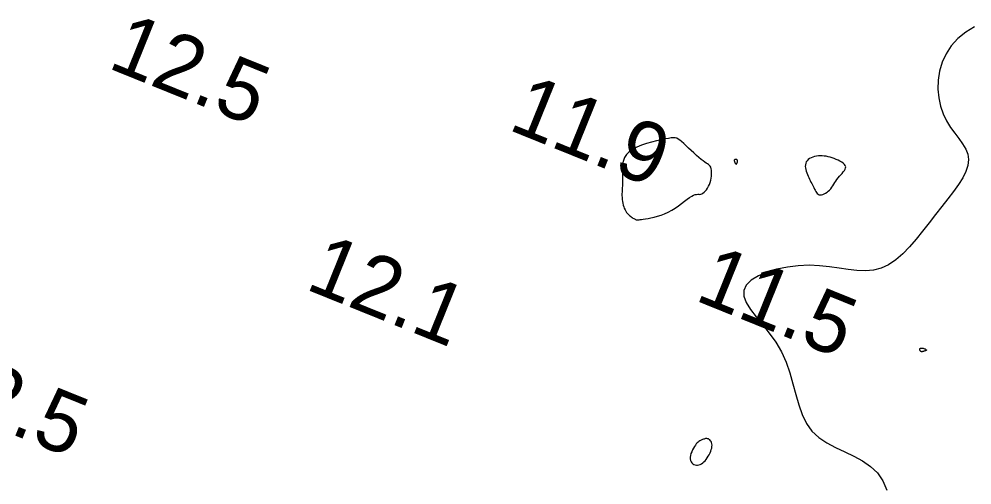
# Model space of a CAD drawing. Extents: x 3040093 to 3056816, y 408076 to 509144.
# Drawn here: x 3044379 to 3044457.6, y 440470.9 to 440509.3 of the extents above; entities that cross this region are included whole.
import ezdxf

# ---------------------------------------------------------------- set-up
doc = ezdxf.new("R2010")
doc.units = 0
doc.layers.add('V-CHAN-CONT-EL12-1112', color=7, linetype='Continuous')
doc.layers.add('V-TOPO-SOUN-0810', color=7, linetype='Continuous')

msp = doc.modelspace()

# ---------------------------------------------------------------- linework, layer by layer
at = {"layer": 'V-CHAN-CONT-EL12-1112'}
msp.add_lwpolyline([(3044457.806, 440508.69), (3044457.088, 440508.247), (3044456.445, 440507.723), (3044455.899, 440507.128), (3044455.466, 440506.472), (3044455.146, 440505.77), (3044454.932, 440505.039), (3044454.818, 440504.294), (3044454.796, 440503.552), (3044454.861, 440502.828), (3044455.007, 440502.139), (3044455.227, 440501.499), (3044455.512, 440500.921), (3044455.84, 440500.397), (3044456.186, 440499.916), (3044456.526, 440499.465), (3044456.835, 440499.034), (3044457.088, 440498.609), (3044457.261, 440498.179), (3044457.329, 440497.732), (3044457.274, 440497.26), (3044457.104, 440496.759), (3044456.837, 440496.231), (3044456.488, 440495.675), (3044456.073, 440495.094), (3044455.607, 440494.487), (3044455.108, 440493.855), (3044454.59, 440493.199), (3044454.066, 440492.521), (3044453.537, 440491.84), (3044453.001, 440491.174), (3044452.454, 440490.544), (3044451.894, 440489.97), (3044451.319, 440489.471), (3044450.726, 440489.067), (3044450.112, 440488.778), (3044449.474, 440488.617), (3044448.811, 440488.564), (3044448.12, 440488.592), (3044447.4, 440488.675), (3044446.647, 440488.787), (3044445.861, 440488.899), (3044445.038, 440488.987), (3044444.177, 440489.022), (3044443.282, 440488.983), (3044442.381, 440488.871), (3044441.508, 440488.69), (3044440.698, 440488.446), (3044439.986, 440488.145), (3044439.406, 440487.79), (3044438.992, 440487.389), (3044438.78, 440486.945), (3044438.79, 440486.463), (3044438.993, 440485.943), (3044439.347, 440485.381), (3044439.809, 440484.776), (3044440.337, 440484.125), (3044440.888, 440483.426), (3044441.42, 440482.678), (3044441.891, 440481.877), (3044442.269, 440481.026), (3044442.572, 440480.143), (3044442.828, 440479.247), (3044443.066, 440478.361), (3044443.314, 440477.506), (3044443.602, 440476.704), (3044443.957, 440475.975), (3044444.408, 440475.341), (3044444.974, 440474.815), (3044445.633, 440474.376), (3044446.355, 440473.993), (3044447.108, 440473.637), (3044447.859, 440473.279), (3044448.58, 440472.887), (3044449.236, 440472.433), (3044449.799, 440471.887), (3044450.245, 440471.229), (3044450.594, 440470.483)], dxfattribs=at)
for points in [[(3044429.574, 440492.952), (3044429.641, 440492.908), (3044429.704, 440492.871), (3044429.762, 440492.841), (3044429.815, 440492.816), (3044429.863, 440492.796), (3044429.906, 440492.781), (3044429.943, 440492.77), (3044429.974, 440492.762), (3044430.005, 440492.759), (3044430.041, 440492.759), (3044430.088, 440492.763), (3044430.151, 440492.771), (3044430.235, 440492.783), (3044430.347, 440492.8), (3044430.491, 440492.822), (3044430.672, 440492.849), (3044430.886, 440492.883), (3044431.127, 440492.927), (3044431.389, 440492.984), (3044431.668, 440493.057), (3044431.958, 440493.149), (3044432.253, 440493.261), (3044432.547, 440493.398), (3044432.836, 440493.559), (3044433.117, 440493.738), (3044433.387, 440493.928), (3044433.644, 440494.119), (3044433.885, 440494.303), (3044434.108, 440494.471), (3044434.309, 440494.616), (3044434.488, 440494.729), (3044434.642, 440494.805), (3044434.774, 440494.848), (3044434.888, 440494.868), (3044434.989, 440494.873), (3044435.079, 440494.871), (3044435.163, 440494.87), (3044435.246, 440494.88), (3044435.33, 440494.907), (3044435.419, 440494.96), (3044435.512, 440495.037), (3044435.606, 440495.135), (3044435.698, 440495.253), (3044435.787, 440495.386), (3044435.87, 440495.534), (3044435.944, 440495.693), (3044436.007, 440495.86), (3044436.056, 440496.033), (3044436.093, 440496.208), (3044436.117, 440496.381), (3044436.129, 440496.55), (3044436.128, 440496.71), (3044436.116, 440496.857), (3044436.092, 440496.988), (3044436.058, 440497.099), (3044436.012, 440497.189), (3044435.954, 440497.262), (3044435.882, 440497.326), (3044435.794, 440497.387), (3044435.69, 440497.454), (3044435.568, 440497.532), (3044435.425, 440497.629), (3044435.261, 440497.753), (3044435.075, 440497.907), (3044434.873, 440498.086), (3044434.66, 440498.282), (3044434.443, 440498.486), (3044434.228, 440498.69), (3044434.021, 440498.885), (3044433.828, 440499.064), (3044433.656, 440499.217), (3044433.509, 440499.339), (3044433.377, 440499.429), (3044433.25, 440499.49), (3044433.116, 440499.525), (3044432.964, 440499.534), (3044432.783, 440499.522), (3044432.561, 440499.489), (3044432.288, 440499.439), (3044431.957, 440499.372), (3044431.581, 440499.288), (3044431.176, 440499.187), (3044430.76, 440499.068), (3044430.35, 440498.928), (3044429.963, 440498.768), (3044429.616, 440498.586), (3044429.327, 440498.382), (3044429.108, 440498.155), (3044428.953, 440497.91), (3044428.852, 440497.652), (3044428.794, 440497.387), (3044428.769, 440497.12), (3044428.767, 440496.857), (3044428.777, 440496.602), (3044428.789, 440496.362), (3044428.794, 440496.141), (3044428.792, 440495.937), (3044428.785, 440495.747), (3044428.775, 440495.569), (3044428.764, 440495.401), (3044428.752, 440495.238), (3044428.743, 440495.079), (3044428.738, 440494.921), (3044428.738, 440494.762), (3044428.744, 440494.602), (3044428.757, 440494.443), (3044428.776, 440494.287), (3044428.803, 440494.135), (3044428.837, 440493.989), (3044428.879, 440493.849), (3044428.929, 440493.718), (3044428.987, 440493.597), (3044429.052, 440493.485), (3044429.122, 440493.383), (3044429.197, 440493.289), (3044429.273, 440493.205), (3044429.351, 440493.129), (3044429.428, 440493.062), (3044429.503, 440493.003)], [(3044445.952, 440495.335), (3044446.039, 440495.452), (3044446.122, 440495.576), (3044446.202, 440495.704), (3044446.284, 440495.836), (3044446.369, 440495.969), (3044446.459, 440496.101), (3044446.558, 440496.231), (3044446.666, 440496.358), (3044446.779, 440496.481), (3044446.889, 440496.6), (3044446.992, 440496.716), (3044447.079, 440496.829), (3044447.145, 440496.938), (3044447.183, 440497.044), (3044447.188, 440497.147), (3044447.153, 440497.246), (3044447.084, 440497.343), (3044446.984, 440497.435), (3044446.86, 440497.523), (3044446.717, 440497.606), (3044446.56, 440497.684), (3044446.395, 440497.755), (3044446.227, 440497.821), (3044446.06, 440497.879), (3044445.896, 440497.93), (3044445.733, 440497.973), (3044445.571, 440498.007), (3044445.411, 440498.031), (3044445.252, 440498.045), (3044445.093, 440498.048), (3044444.935, 440498.039), (3044444.778, 440498.018), (3044444.623, 440497.984), (3044444.475, 440497.939), (3044444.337, 440497.882), (3044444.21, 440497.813), (3044444.099, 440497.733), (3044444.007, 440497.642), (3044443.937, 440497.54), (3044443.89, 440497.428), (3044443.865, 440497.306), (3044443.859, 440497.178), (3044443.871, 440497.046), (3044443.896, 440496.91), (3044443.933, 440496.773), (3044443.978, 440496.636), (3044444.03, 440496.503), (3044444.085, 440496.373), (3044444.143, 440496.248), (3044444.203, 440496.125), (3044444.264, 440496.006), (3044444.325, 440495.888), (3044444.385, 440495.771), (3044444.444, 440495.656), (3044444.5, 440495.54), (3044444.554, 440495.424), (3044444.606, 440495.31), (3044444.659, 440495.201), (3044444.714, 440495.101), (3044444.774, 440495.012), (3044444.84, 440494.937), (3044444.913, 440494.879), (3044444.997, 440494.842), (3044445.091, 440494.826), (3044445.195, 440494.832), (3044445.305, 440494.858), (3044445.419, 440494.902), (3044445.534, 440494.963), (3044445.647, 440495.038), (3044445.756, 440495.126), (3044445.858, 440495.225)], [(3044438.006, 440497.601), (3044438.018, 440497.562), (3044438.034, 440497.521), (3044438.052, 440497.481), (3044438.073, 440497.444), (3044438.094, 440497.412), (3044438.116, 440497.387), (3044438.138, 440497.371), (3044438.158, 440497.366), (3044438.176, 440497.372), (3044438.193, 440497.385), (3044438.209, 440497.405), (3044438.222, 440497.43), (3044438.235, 440497.459), (3044438.246, 440497.489), (3044438.255, 440497.519), (3044438.262, 440497.548), (3044438.268, 440497.575), (3044438.272, 440497.601), (3044438.273, 440497.624), (3044438.272, 440497.646), (3044438.267, 440497.666), (3044438.26, 440497.683), (3044438.25, 440497.699), (3044438.236, 440497.712), (3044438.219, 440497.723), (3044438.2, 440497.732), (3044438.179, 440497.739), (3044438.157, 440497.744), (3044438.134, 440497.748), (3044438.111, 440497.749), (3044438.089, 440497.748), (3044438.068, 440497.746), (3044438.049, 440497.741), (3044438.032, 440497.734), (3044438.017, 440497.723), (3044438.006, 440497.709), (3044437.999, 440497.689), (3044437.996, 440497.665), (3044437.998, 440497.636)], [(3044453.636, 440481.931), (3044453.602, 440481.918), (3044453.567, 440481.907), (3044453.534, 440481.897), (3044453.502, 440481.89), (3044453.471, 440481.888), (3044453.441, 440481.891), (3044453.413, 440481.901), (3044453.386, 440481.917), (3044453.361, 440481.94), (3044453.338, 440481.967), (3044453.32, 440481.998), (3044453.306, 440482.03), (3044453.297, 440482.062), (3044453.294, 440482.092), (3044453.298, 440482.12), (3044453.309, 440482.144), (3044453.327, 440482.163), (3044453.351, 440482.177), (3044453.38, 440482.188), (3044453.415, 440482.194), (3044453.453, 440482.195), (3044453.496, 440482.192), (3044453.542, 440482.184), (3044453.59, 440482.173), (3044453.639, 440482.157), (3044453.687, 440482.139), (3044453.731, 440482.119), (3044453.771, 440482.098), (3044453.805, 440482.077), (3044453.83, 440482.057), (3044453.845, 440482.039), (3044453.849, 440482.023), (3044453.842, 440482.009), (3044453.827, 440481.997), (3044453.804, 440481.986), (3044453.776, 440481.976), (3044453.743, 440481.965), (3044453.708, 440481.955), (3044453.672, 440481.943)], [(3044434.386, 440472.917), (3044434.431, 440472.809), (3044434.495, 440472.718), (3044434.574, 440472.644), (3044434.665, 440472.588), (3044434.766, 440472.551), (3044434.872, 440472.531), (3044434.98, 440472.532), (3044435.088, 440472.552), (3044435.194, 440472.59), (3044435.298, 440472.646), (3044435.4, 440472.717), (3044435.499, 440472.803), (3044435.594, 440472.902), (3044435.686, 440473.012), (3044435.773, 440473.133), (3044435.855, 440473.262), (3044435.931, 440473.397), (3044435.999, 440473.536), (3044436.058, 440473.675), (3044436.105, 440473.814), (3044436.14, 440473.948), (3044436.161, 440474.076), (3044436.166, 440474.194), (3044436.155, 440474.301), (3044436.129, 440474.396), (3044436.091, 440474.479), (3044436.042, 440474.55), (3044435.987, 440474.61), (3044435.926, 440474.657), (3044435.863, 440474.693), (3044435.8, 440474.717), (3044435.738, 440474.729), (3044435.679, 440474.73), (3044435.621, 440474.723), (3044435.564, 440474.709), (3044435.507, 440474.689), (3044435.45, 440474.665), (3044435.392, 440474.639), (3044435.333, 440474.613), (3044435.273, 440474.587), (3044435.211, 440474.558), (3044435.147, 440474.526), (3044435.08, 440474.485), (3044435.011, 440474.435), (3044434.94, 440474.372), (3044434.866, 440474.292), (3044434.789, 440474.195), (3044434.709, 440474.077), (3044434.63, 440473.942), (3044434.555, 440473.795), (3044434.487, 440473.641), (3044434.43, 440473.484), (3044434.389, 440473.328), (3044434.365, 440473.179), (3044434.364, 440473.041)]]:
    msp.add_lwpolyline(points, close=True, dxfattribs=at)

# ---------------------------------------------------------------- texts
at = {"layer": 'V-TOPO-SOUN-0810'}
for s, p in [('12.5 ', (3044386.213, 440505.34)), ('11.9 ', (3044419.243, 440500.25)), ('12.1 ', (3044402.513, 440487.1)), ('11.5 ', (3044434.633, 440486.18)), ('12.5 ', (3044371.243, 440477.98))]:
    msp.add_text(s, height=5, rotation=338, dxfattribs=at).set_placement(p)

doc.saveas('drawing.dxf')
